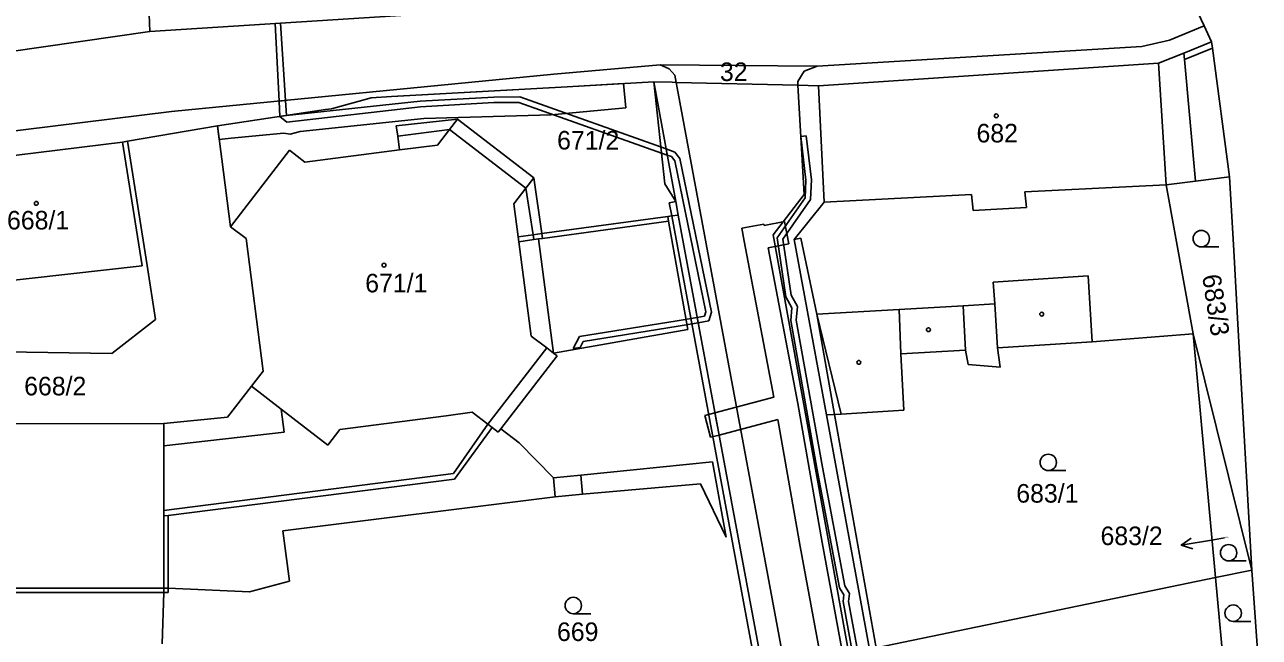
# Model space of a CAD drawing. Extents: x -785744 to -782822, y -1067550 to -1063910.
# Drawn here: x -783339 to -783226, y -1065560.7 to -1065504.6 of the extents above; entities that cross this region are included whole.
import ezdxf

# ---------------------------------------------------------------- set-up
doc = ezdxf.new("R2010")
doc.units = 0
for name, color, linetype in [('Hranice kat_území', 7, 'Continuous'), ('Hranice parcel', 7, 'Continuous'), ('Parcelní čísla', 7, 'Continuous'), ('Pop_ČP_popisy', 7, 'Continuous'), ('Vnitřní kresba', 7, 'Continuous'), ('Věcná břemena k části', 7, 'Continuous'), ('Značky budov', 7, 'Continuous'), ('Značky kultur', 7, 'Continuous')]:
    doc.layers.add(name, color=color, linetype=linetype)

msp = doc.modelspace()

# ---------------------------------------------------------------- linework, layer by layer
at = {"layer": 'Hranice kat_území'}
msp.add_lwpolyline([(-783226.02, -1065563.96), (-783226.69, -1065554.49), (-783227.94, -1065532.54), (-783228.35, -1065525.23), (-783228.74, -1065518.48), (-783230.3, -1065506.72), (-783230.38, -1065506.13), (-783231.06, -1065504.67), (-783235, -1065496.32)], dxfattribs=at)
at = {"layer": 'Hranice parcel'}
for points in [[(-783327.56, -1065505.18), (-783291.18, -1065502.88)], [(-783327.6, -1065503.59), (-783327.56, -1065505.18)], [(-783340.46, -1065507.06), (-783327.56, -1065505.18)], [(-783234.23, -1065505.97), (-783231.06, -1065504.67)], [(-783236.78, -1065506.57), (-783234.23, -1065505.97)], [(-783232.92, -1065507.16), (-783230.38, -1065506.13)], [(-783266.48, -1065508.37), (-783236.78, -1065506.57)], [(-783235.25, -1065508.07), (-783232.92, -1065507.16)], [(-783290.59, -1065509.08), (-783280.85, -1065508.23)], [(-783280.85, -1065508.23), (-783266.48, -1065508.37)], [(-783266.35, -1065510.15), (-783235.25, -1065508.07)], [(-783325.56, -1065512.52), (-783290.59, -1065509.08)], [(-783289.36, -1065510.24), (-783281.42, -1065509.79)], [(-783281.42, -1065509.79), (-783279.43, -1065520.76)], [(-783281.42, -1065509.79), (-783279.76, -1065509.83)], [(-783279.76, -1065509.83), (-783279.38, -1065509.84)], [(-783279.38, -1065509.84), (-783268.24, -1065510.11)], [(-783304.86, -1065511.12), (-783289.36, -1065510.24)], [(-783268.24, -1065510.11), (-783266.35, -1065510.15)], [(-783266.35, -1065510.15), (-783265.85, -1065520.81)], [(-783310.93, -1065512.26), (-783307.3, -1065511.25)], [(-783307.3, -1065511.25), (-783305.45, -1065511.15)], [(-783305.45, -1065511.15), (-783304.86, -1065511.12)], [(-783360.65, -1065516.84), (-783325.56, -1065512.52)], [(-783321.36, -1065513.83), (-783311.47, -1065512.34)], [(-783311.47, -1065512.34), (-783310.93, -1065512.26)], [(-783305, -1065513.83), (-783299.4, -1065513.2)], [(-783299.4, -1065513.2), (-783292.4, -1065518.59)], [(-783329.6, -1065515.23), (-783321.36, -1065513.83)], [(-783321.36, -1065513.83), (-783320.97, -1065516.86)], [(-783305, -1065513.83), (-783304.87, -1065514.77)], [(-783347.44, -1065517.45), (-783330.04, -1065515.31)], [(-783330.04, -1065515.31), (-783329.6, -1065515.23)], [(-783329.6, -1065515.23), (-783327.8, -1065526.6)], [(-783304.87, -1065514.77), (-783304.71, -1065516.03)], [(-783320.17, -1065523.06), (-783314.78, -1065516.06)], [(-783314.78, -1065516.06), (-783313.36, -1065517.15)], [(-783313.36, -1065517.15), (-783304.71, -1065516.03)], [(-783320.97, -1065516.86), (-783320.17, -1065523.06)], [(-783292.4, -1065518.59), (-783291.67, -1065523.68)], [(-783234.55, -1065519.21), (-783231.86, -1065518.9)], [(-783231.86, -1065518.9), (-783228.74, -1065518.48)], [(-783234.55, -1065519.21), (-783232.08, -1065532.86)], [(-783279.43, -1065520.76), (-783279.2, -1065522)], [(-783268.59, -1065524.22), (-783265.85, -1065520.81)], [(-783280.16, -1065522.11), (-783279.79, -1065522.07)], [(-783280.16, -1065522.11), (-783280.1, -1065522.55)], [(-783279.79, -1065522.07), (-783279.2, -1065522)], [(-783279.2, -1065522), (-783270.24, -1065570.19)], [(-783320.17, -1065523.06), (-783318.74, -1065524.15)], [(-783291.61, -1065524.13), (-783280.1, -1065522.55)], [(-783318.74, -1065524.15), (-783317.17, -1065536.28)], [(-783291.99, -1065524.18), (-783291.61, -1065524.13)], [(-783291.99, -1065524.18), (-783290.6, -1065534.64)], [(-783291.67, -1065523.68), (-783291.61, -1065524.13)], [(-783268.59, -1065524.22), (-783265.62, -1065540.29)], [(-783327.8, -1065526.6), (-783327.02, -1065531.54)], [(-783331.02, -1065534.68), (-783327.02, -1065531.54)], [(-783249.99, -1065534.15), (-783241.31, -1065533.59)], [(-783241.31, -1065533.59), (-783232.08, -1065532.86)], [(-783232.08, -1065532.86), (-783230.02, -1065555.18)], [(-783226.69, -1065554.49), (-783232.08, -1065532.86)], [(-783344.72, -1065534.46), (-783331.02, -1065534.68)], [(-783290.6, -1065534.64), (-783290.28, -1065534.88)], [(-783258.83, -1065534.69), (-783252.92, -1065534.36)], [(-783258.83, -1065534.69), (-783258.55, -1065539.84)], [(-783252.92, -1065534.36), (-783252.66, -1065535.67)], [(-783249.99, -1065534.15), (-783249.74, -1065535.92)], [(-783295.43, -1065541.56), (-783290.28, -1065534.88)], [(-783252.66, -1065535.67), (-783249.74, -1065535.92)], [(-783318.26, -1065537.67), (-783317.17, -1065536.28)], [(-783320.44, -1065540.5), (-783318.26, -1065537.67)], [(-783265.62, -1065540.29), (-783264.88, -1065540.25)], [(-783265.62, -1065540.29), (-783261.68, -1065561.73)], [(-783264.88, -1065540.25), (-783264.27, -1065540.21)], [(-783264.27, -1065540.21), (-783258.55, -1065539.84)], [(-783362.61, -1065541.13), (-783326.26, -1065541.08)], [(-783326.26, -1065541.08), (-783320.44, -1065540.5)], [(-783326.26, -1065541.08), (-783326.26, -1065543.11)], [(-783299.68, -1065546.16), (-783296.22, -1065541.45)], [(-783296.22, -1065541.45), (-783295.67, -1065541.88)], [(-783295.67, -1065541.88), (-783295.43, -1065541.56)], [(-783326.26, -1065543.11), (-783326.26, -1065549.04)], [(-783325.86, -1065549.49), (-783299.68, -1065546.16)], [(-783326.26, -1065549.04), (-783326.26, -1065549.54)], [(-783326.26, -1065549.54), (-783325.86, -1065549.49)], [(-783325.86, -1065549.49), (-783325.86, -1065556.16)], [(-783230.02, -1065555.18), (-783226.69, -1065554.49)], [(-783325.86, -1065556.16), (-783325.86, -1065556.54)], [(-783261.09, -1065561.6), (-783230.02, -1065555.18)], [(-783229.14, -1065564.75), (-783230.02, -1065555.18)], [(-783326.43, -1065561.24), (-783326.26, -1065556.54)], [(-783326.26, -1065556.54), (-783325.86, -1065556.54)]]:
    msp.add_lwpolyline(points, dxfattribs=at)
at = {"layer": 'Pop_ČP_popisy'}
msp.add_line((-783230.2, -1065551.72), (-783233.16, -1065552.21), dxfattribs=at)
for points in [[(-783232.09, -1065552.54), (-783233.16, -1065552.21), (-783232.25, -1065551.56)], [(-783229.2, -1065551.55), (-783230.2, -1065551.72)]]:
    msp.add_lwpolyline(points, dxfattribs=at)
at = {"layer": 'Vnitřní kresba'}
for points in [[(-783232.92, -1065507.16), (-783232.86, -1065507.75)], [(-783232.86, -1065507.75), (-783230.3, -1065506.72)], [(-783280.85, -1065508.23), (-783280.02, -1065508.61)], [(-783280.02, -1065508.61), (-783279.51, -1065509.19)], [(-783267.67, -1065508.81), (-783266.48, -1065508.37)], [(-783235.25, -1065508.07), (-783234.55, -1065519.21)], [(-783232.86, -1065507.75), (-783231.86, -1065518.9)], [(-783281.42, -1065509.79), (-783280.42, -1065519.14)], [(-783279.51, -1065509.19), (-783279.38, -1065509.84)], [(-783279.38, -1065509.84), (-783279.28, -1065510.34)], [(-783268.26, -1065509.76), (-783267.67, -1065508.81)], [(-783268.26, -1065509.76), (-783268.24, -1065510.11)], [(-783279.28, -1065510.34), (-783267.46, -1065574.04)], [(-783268.24, -1065510.11), (-783267.68, -1065520.12)], [(-783300.13, -1065514.15), (-783299.4, -1065513.2)], [(-783304.87, -1065514.77), (-783300.13, -1065514.15)], [(-783301.22, -1065515.58), (-783300.13, -1065514.15)], [(-783300.13, -1065514.15), (-783293.13, -1065519.54)], [(-783330.04, -1065515.31), (-783328.25, -1065526.65)], [(-783304.71, -1065516.03), (-783301.22, -1065515.58)], [(-783293.13, -1065519.54), (-783292.4, -1065518.59)], [(-783294.23, -1065520.96), (-783293.13, -1065519.54)], [(-783293.13, -1065519.54), (-783292.47, -1065523.79)], [(-783280.42, -1065519.14), (-783279.43, -1065520.76)], [(-783247.48, -1065519.87), (-783234.55, -1065519.21)], [(-783247.48, -1065519.87), (-783247.31, -1065521.31)], [(-783294.23, -1065520.96), (-783293.83, -1065523.98)], [(-783280.01, -1065520.86), (-783279.43, -1065520.76)], [(-783280.01, -1065520.86), (-783279.79, -1065522.07)], [(-783270.52, -1065523.8), (-783267.68, -1065520.12)], [(-783265.85, -1065520.81), (-783252.36, -1065520.12)], [(-783252.36, -1065520.12), (-783252.2, -1065521.56)], [(-783291.67, -1065523.68), (-783280.16, -1065522.11)], [(-783279.79, -1065522.07), (-783271.23, -1065568.08)], [(-783252.2, -1065521.56), (-783247.31, -1065521.31)], [(-783280.1, -1065522.55), (-783278.33, -1065532.46)], [(-783293.83, -1065523.98), (-783292.47, -1065523.79)], [(-783293.83, -1065523.98), (-783293.77, -1065524.43)], [(-783293.77, -1065524.43), (-783292.4, -1065524.24)], [(-783293.77, -1065524.43), (-783292.65, -1065533.09)], [(-783292.47, -1065523.79), (-783291.67, -1065523.68)], [(-783292.47, -1065523.79), (-783292.4, -1065524.24)], [(-783292.4, -1065524.24), (-783291.99, -1065524.18)], [(-783270.52, -1065523.8), (-783261.66, -1065572.78)], [(-783268.59, -1065524.22), (-783267.99, -1065524.11)], [(-783267.99, -1065524.11), (-783266.51, -1065531.06)], [(-783345.43, -1065528.56), (-783328.25, -1065526.65)], [(-783250.36, -1065528.12), (-783241.67, -1065527.54)], [(-783241.67, -1065527.54), (-783241.31, -1065533.59)], [(-783250.36, -1065528.12), (-783250.23, -1065530.13)], [(-783253.13, -1065530.3), (-783250.23, -1065530.13)], [(-783250.23, -1065530.13), (-783249.99, -1065534.15)], [(-783266.51, -1065531.06), (-783258.99, -1065530.63)], [(-783266.51, -1065531.06), (-783264.88, -1065540.25)], [(-783266.51, -1065531.06), (-783264.27, -1065540.21)], [(-783258.99, -1065530.63), (-783253.13, -1065530.3)], [(-783258.99, -1065530.63), (-783258.83, -1065534.69)], [(-783253.13, -1065530.3), (-783252.92, -1065534.36)], [(-783290.6, -1065534.64), (-783278.33, -1065532.46)], [(-783292.65, -1065533.09), (-783291.23, -1065534.15)], [(-783296.62, -1065541.15), (-783291.23, -1065534.15)], [(-783291.23, -1065534.15), (-783290.6, -1065534.64)], [(-783318.26, -1065537.67), (-783315.53, -1065539.77)], [(-783315.53, -1065539.77), (-783315.26, -1065541.87)], [(-783315.53, -1065539.77), (-783311.27, -1065543.05)], [(-783310.17, -1065541.63), (-783300.43, -1065540.36)], [(-783300.43, -1065540.36), (-783298.04, -1065540.05)], [(-783298.04, -1065540.05), (-783296.62, -1065541.15)], [(-783264.88, -1065540.25), (-783261.09, -1065561.6)], [(-783299.75, -1065545.66), (-783296.62, -1065541.15)], [(-783296.62, -1065541.15), (-783296.22, -1065541.45)], [(-783326.26, -1065543.11), (-783315.26, -1065541.87)], [(-783311.27, -1065543.05), (-783310.17, -1065541.63)], [(-783295.43, -1065541.56), (-783293.75, -1065542.86)], [(-783293.75, -1065542.86), (-783290.62, -1065546.04)], [(-783288.11, -1065545.82), (-783276.07, -1065544.58)], [(-783276.07, -1065544.58), (-783274.8, -1065551.48)], [(-783326.26, -1065549.04), (-783299.75, -1065545.66)], [(-783290.62, -1065546.04), (-783288.11, -1065545.82)], [(-783290.62, -1065546.04), (-783290.46, -1065547.78)], [(-783288.11, -1065545.82), (-783287.96, -1065547.55)], [(-783287.96, -1065547.55), (-783277.17, -1065546.59)], [(-783277.17, -1065546.59), (-783274.8, -1065551.48)], [(-783315.38, -1065550.9), (-783290.46, -1065547.78)], [(-783290.46, -1065547.78), (-783287.96, -1065547.55)], [(-783326.26, -1065549.54), (-783326.26, -1065556.14)], [(-783315.38, -1065550.9), (-783314.76, -1065555.52)], [(-783347.06, -1065556.14), (-783326.26, -1065556.14)], [(-783326.26, -1065556.14), (-783325.86, -1065556.16)], [(-783326.26, -1065556.54), (-783326.26, -1065556.14)], [(-783325.86, -1065556.16), (-783318.44, -1065556.5)], [(-783318.44, -1065556.5), (-783314.76, -1065555.52)], [(-783347.06, -1065556.54), (-783326.26, -1065556.54)]]:
    msp.add_lwpolyline(points, dxfattribs=at)
at = {"layer": 'Věcná břemena k části'}
for p, q in [((-783271.36, -1065522.82), (-783273.38, -1065523.18)), ((-783273.38, -1065523.18), (-783273.17, -1065524.37)), ((-783271.33, -1065522.96), (-783271.36, -1065522.82)), ((-783269.46, -1065522.59), (-783271.33, -1065522.96)), ((-783269.06, -1065524.61), (-783269.46, -1065522.59)), ((-783273.17, -1065524.37), (-783270.46, -1065538.67)), ((-783270.96, -1065524.99), (-783269.06, -1065524.61)), ((-783268.26, -1065539.24), (-783270.96, -1065524.99)), ((-783266.03, -1065551.97), (-783268.26, -1065539.24)), ((-783270.09, -1065540.7), (-783268.05, -1065552.33)), ((-783268.05, -1065552.33), (-783264.75, -1065570.13)), ((-783262.73, -1065569.69), (-783266.03, -1065551.97))]:
    msp.add_line(p, q, dxfattribs=at)
for points in [[(-783316.08, -1065504.45), (-783315.72, -1065511.55)], [(-783315.13, -1065511.49), (-783315.58, -1065504.42)], [(-783289.36, -1065510.24), (-783305.45, -1065511.15)], [(-783284.19, -1065509.95), (-783289.36, -1065510.24)], [(-783283.99, -1065512.17), (-783284.19, -1065509.95)], [(-783315.72, -1065511.55), (-783315.13, -1065511.49)], [(-783315.13, -1065511.49), (-783315.72, -1065511.55)], [(-783315.72, -1065511.55), (-783315.65, -1065512.97)], [(-783315.04, -1065512.88), (-783315.13, -1065511.49)], [(-783302.82, -1065511.57), (-783315.04, -1065512.88)], [(-783315.01, -1065513.48), (-783302.78, -1065512.07)], [(-783307.3, -1065511.25), (-783310.93, -1065512.26)], [(-783305.45, -1065511.15), (-783307.3, -1065511.25)], [(-783296.08, -1065511.2), (-783302.82, -1065511.57)], [(-783302.78, -1065512.07), (-783296.08, -1065511.7)], [(-783293.69, -1065511.17), (-783296.08, -1065511.2)], [(-783296.08, -1065511.7), (-783293.77, -1065511.67)], [(-783293.77, -1065511.67), (-783280.2, -1065516.5)], [(-783280.31, -1065515.93), (-783293.69, -1065511.17)], [(-783311.47, -1065512.34), (-783321.36, -1065513.83)], [(-783315.04, -1065512.88), (-783315.65, -1065512.97)], [(-783315.65, -1065512.97), (-783315.04, -1065512.88)], [(-783315.65, -1065512.97), (-783315.01, -1065513.48)], [(-783313.79, -1065514.33), (-783302.48, -1065513.16)], [(-783310.93, -1065512.26), (-783311.47, -1065512.34)], [(-783302.48, -1065513.16), (-783290.82, -1065512.8)], [(-783290.82, -1065512.8), (-783283.99, -1065512.17)], [(-783321.36, -1065513.83), (-783321.2, -1065515.07)], [(-783314.72, -1065514.58), (-783313.79, -1065514.33)], [(-783321.2, -1065515.07), (-783320.11, -1065514.95)], [(-783320.11, -1065514.95), (-783315.28, -1065514.49)], [(-783315.28, -1065514.49), (-783314.72, -1065514.58)], [(-783267.49, -1065514.75), (-783267.99, -1065514.81)], [(-783267.99, -1065514.81), (-783267.51, -1065518.8)], [(-783267.01, -1065518.78), (-783267.49, -1065514.75)], [(-783280.2, -1065516.5), (-783280.31, -1065515.93)], [(-783280.31, -1065515.93), (-783280.2, -1065516.5)], [(-783279.5, -1065516.22), (-783280.31, -1065515.93)], [(-783280.2, -1065516.5), (-783279.8, -1065516.64)], [(-783279.8, -1065516.64), (-783279.5, -1065517.03)], [(-783279.04, -1065516.81), (-783279.5, -1065516.22)], [(-783279.5, -1065517.03), (-783276.68, -1065530.86)], [(-783276.16, -1065530.88), (-783279.04, -1065516.81)], [(-783267.51, -1065518.8), (-783267.59, -1065520.42)], [(-783267.09, -1065520.58), (-783267.01, -1065518.78)], [(-783267.59, -1065520.42), (-783270.14, -1065524.08)], [(-783269.62, -1065524.2), (-783267.09, -1065520.58)], [(-783270.14, -1065524.08), (-783269.34, -1065529.47)], [(-783268.86, -1065529.31), (-783269.62, -1065524.2)], [(-783269.34, -1065529.47), (-783268.8, -1065530.47)], [(-783268.28, -1065530.37), (-783268.86, -1065529.31)], [(-783276.8, -1065531.25), (-783277.46, -1065531.36)], [(-783276.68, -1065530.86), (-783276.8, -1065531.25)], [(-783276.41, -1065531.69), (-783276.16, -1065530.88)], [(-783268.8, -1065530.47), (-783268.89, -1065531.64)], [(-783268.39, -1065531.62), (-783268.28, -1065530.37)], [(-783279.28, -1065531.67), (-783288.23, -1065533.1)], [(-783287.9, -1065533.56), (-783279.2, -1065532.17)], [(-783277.46, -1065531.36), (-783279.28, -1065531.67)], [(-783279.2, -1065532.17), (-783277.37, -1065531.85)], [(-783277.37, -1065531.85), (-783277.46, -1065531.36)], [(-783277.46, -1065531.36), (-783277.37, -1065531.85)], [(-783277.37, -1065531.85), (-783276.41, -1065531.69)], [(-783268.89, -1065531.64), (-783266.5, -1065545.15)], [(-783266, -1065545.07), (-783268.39, -1065531.62)], [(-783288.23, -1065533.1), (-783288.8, -1065534.22)], [(-783288.18, -1065534.12), (-783287.9, -1065533.56)], [(-783288.8, -1065534.22), (-783288.18, -1065534.12)], [(-783270.46, -1065538.67), (-783275.84, -1065540.1), (-783275.46, -1065542.13)], [(-783275.84, -1065540.1), (-783276.75, -1065540.34)], [(-783276.75, -1065540.34), (-783276.23, -1065542.34)], [(-783275.46, -1065542.13), (-783275.84, -1065540.1)], [(-783275.46, -1065542.13), (-783270.09, -1065540.7)], [(-783276.23, -1065542.34), (-783275.46, -1065542.13)], [(-783266.5, -1065545.15), (-783264.43, -1065556.12)], [(-783263.95, -1065555.94), (-783266, -1065545.07)], [(-783264.43, -1065556.12), (-783264.03, -1065556.75)], [(-783263.51, -1065556.63), (-783263.95, -1065555.94)], [(-783264.03, -1065556.75), (-783264.1, -1065557.38)], [(-783263.6, -1065557.36), (-783263.51, -1065556.63)], [(-783264.1, -1065557.38), (-783262.79, -1065564.63)], [(-783262.31, -1065564.45), (-783263.6, -1065557.36)]]:
    msp.add_lwpolyline(points, dxfattribs=at)
at = {"layer": 'Značky budov'}
for centre in [(-783250.09, -1065512.91), (-783337.94, -1065520.92), (-783306.12, -1065526.58), (-783245.93, -1065531.07), (-783256.3, -1065532.49), (-783262.67, -1065535.48)]:
    msp.add_circle(centre, 0.175, dxfattribs=at)
at = {"layer": 'Značky kultur'}
for p, q in [((-783231.33, -1065524.9), (-783229.73, -1065524.9)), ((-783245.33, -1065545.39), (-783243.73, -1065545.39)), ((-783228.83, -1065553.66), (-783227.23, -1065553.66)), ((-783288.8, -1065558.49), (-783287.2, -1065558.49)), ((-783228.41, -1065559.19), (-783226.81, -1065559.19))]:
    msp.add_line(p, q, dxfattribs=at)
for centre in [(-783231.33, -1065524.15), (-783245.33, -1065544.64), (-783228.83, -1065552.91), (-783288.8, -1065557.74), (-783228.41, -1065558.44)]:
    msp.add_circle(centre, 0.75, dxfattribs=at)

# ---------------------------------------------------------------- texts
at = {"layer": 'Parcelní čísla'}
for s, height, p in [('671/2', 1.7, (-783290.28, -1065515.99)), ('682', 1.7, (-783251.9, -1065515.34)), ('668/1', 1.7, (-783340.62, -1065523.31)), ('671/1', 1.7, (-783307.84, -1065529.07)), ('668/2', 1.7, (-783339.05, -1065538.5)), ('683/1', 1.7, (-783248.26, -1065548.32)), ('683/2', 0.1, (-783229.2, -1065551.55)), ('669', 1.7, (-783290.29, -1065560.99))]:
    msp.add_text(s, height=height, dxfattribs=at).set_placement(p)
msp.add_text('683/3', height=1.7, rotation=278.6156, dxfattribs=at).set_placement((-783231.26, -1065527.54))
at = {"layer": 'Pop_ČP_popisy'}
for s, p in [('32', (-783275.38, -1065509.72)), ('683/2', (-783240.55, -1065552.21))]:
    msp.add_text(s, height=1.7, dxfattribs=at).set_placement(p)

doc.saveas('drawing.dxf')
